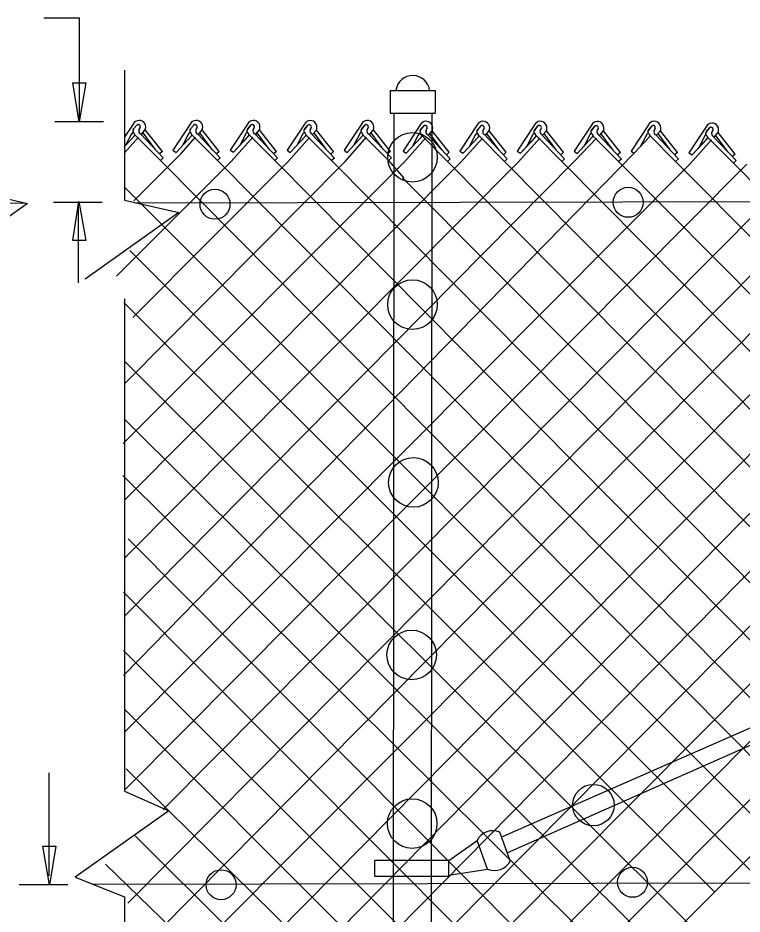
# Model space of a CAD drawing. Extents: x 0 to 1270, y 0 to 830.
# Drawn here: x 409 to 460.2, y 604.5 to 667.8 of the extents above; entities that cross this region are included whole.
import ezdxf

# ---------------------------------------------------------------- set-up
doc = ezdxf.new("R2010")
doc.units = 0
for name, color, linetype in [('CT_Dimensions', 7, 'Continuous'), ('sb_Chainlink Fence', 7, 'Continuous'), ('sb_Existing Structural Steel', 7, 'Continuous')]:
    doc.layers.add(name, color=color, linetype=linetype)

msp = doc.modelspace()

# ---------------------------------------------------------------- linework, layer by layer
at = {"layer": 'CT_Dimensions'}
for p, q in [((410.852, 667.828), (413.366, 667.828)), ((413.366, 660.532), (413.366, 667.828)), ((411.622, 660.516), (415.064, 660.516)), ((411.543, 654.814), (414.986, 654.814)), ((413.317, 649.093), (413.317, 654.805)), ((411.236, 607.185), (411.236, 614.481)), ((409.099, 606.565), (412.541, 606.565))]:
    msp.add_line(p, q, dxfattribs=at)
for points in [[(413.82, 663.24), (413.362, 660.492), (412.904, 663.24)], [(412.904, 652.086), (413.321, 654.841), (413.82, 652.1)], [(411.708, 609.297), (411.25, 606.549), (410.792, 609.297)]]:
    msp.add_lwpolyline(points, close=True, dxfattribs=at)
at = {"layer": 'sb_Chainlink Fence'}
for p, q in [((416.561, 664.14), (416.561, 654.936)), ((417.178, 660.326), (416.544, 659.366)), ((417.202, 659.992), (417.424, 660.255)), ((417.404, 660.234), (417.202, 659.992)), ((417.665, 660.091), (417.583, 659.914)), ((417.583, 659.92), (417.664, 660.087)), ((421.204, 660.323), (419.986, 658.479)), ((421.228, 659.989), (421.451, 660.253)), ((421.43, 660.231), (421.228, 659.989)), ((421.691, 660.088), (421.609, 659.911)), ((421.61, 659.917), (421.691, 660.084)), ((425.25, 660.325), (424.032, 658.48)), ((425.274, 659.991), (425.497, 660.254)), ((425.476, 660.232), (425.274, 659.991)), ((425.737, 660.09), (425.656, 659.912)), ((425.656, 659.919), (425.737, 660.086)), ((429.277, 660.315), (428.059, 658.47)), ((429.301, 659.98), (429.524, 660.244)), ((429.503, 660.222), (429.301, 659.98)), ((429.764, 660.079), (429.682, 659.902)), ((429.683, 659.909), (429.764, 660.075)), ((433.304, 660.323), (432.086, 658.479)), ((433.328, 659.989), (433.551, 660.252)), ((433.53, 660.23), (433.328, 659.989)), ((441.494, 660.26), (440.276, 658.416)), ((441.518, 659.926), (441.741, 660.189)), ((441.72, 660.168), (441.518, 659.926)), ((441.981, 660.025), (441.899, 659.848)), ((445.541, 660.262), (444.323, 658.417)), ((445.565, 659.927), (445.787, 660.191)), ((445.767, 660.169), (445.565, 659.927)), ((446.028, 660.026), (445.946, 659.849)), ((449.567, 660.251), (448.349, 658.407)), ((449.591, 659.917), (449.814, 660.181)), ((449.793, 660.159), (449.591, 659.917)), ((453.595, 660.26), (452.376, 658.415)), ((453.618, 659.925), (453.841, 660.189)), ((453.82, 660.167), (453.618, 659.925)), ((457.678, 660.137), (456.46, 658.292)), ((457.702, 659.802), (457.924, 660.066)), ((457.904, 660.044), (457.702, 659.802)), ((416.541, 658.716), (417.26, 659.491)), ((416.559, 658.282), (417.549, 659.397)), ((417.039, 659.599), (416.633, 658.823)), ((416.644, 658.827), (417.267, 659.498)), ((417.29, 659.573), (419.104, 657.752)), ((417.689, 659.644), (419.301, 657.931)), ((417.756, 659.596), (418.004, 659.89)), ((417.76, 659.601), (418.005, 659.891)), ((418.715, 658.56), (417.866, 659.715)), ((418.004, 659.89), (418.022, 659.924)), ((418.022, 659.924), (418.038, 659.96)), ((419.234, 658.394), (418.028, 659.911)), ((420.209, 658.327), (421.294, 659.495)), ((420.209, 658.327), (421.287, 659.488)), ((420.558, 658.248), (421.576, 659.394)), ((421.065, 659.596), (420.66, 658.82)), ((421.316, 659.57), (423.13, 657.749)), ((421.715, 659.641), (423.328, 657.928)), ((421.783, 659.594), (422.03, 659.887)), ((421.786, 659.598), (422.032, 659.888)), ((422.741, 658.557), (421.893, 659.712)), ((422.03, 659.887), (422.049, 659.921)), ((422.049, 659.921), (422.064, 659.957)), ((423.261, 658.391), (422.054, 659.908)), ((424.104, 657.687), (425.622, 659.395)), ((424.255, 658.328), (425.34, 659.497)), ((424.255, 658.328), (425.333, 659.49)), ((425.112, 659.597), (424.706, 658.821)), ((425.363, 659.572), (427.176, 657.75)), ((425.761, 659.643), (427.374, 657.929)), ((425.829, 659.595), (426.077, 659.888)), ((425.832, 659.599), (426.078, 659.889)), ((426.788, 658.558), (425.939, 659.713)), ((426.077, 659.888), (426.095, 659.922)), ((426.095, 659.922), (426.11, 659.959)), ((427.307, 658.392), (426.101, 659.91)), ((428.282, 658.318), (429.367, 659.487)), ((428.282, 658.318), (429.36, 659.48)), ((429.139, 659.587), (428.733, 658.811)), ((429.389, 659.561), (431.203, 657.74)), ((429.788, 659.633), (431.401, 657.919)), ((429.856, 659.585), (430.103, 659.878)), ((429.859, 659.589), (430.105, 659.879)), ((430.814, 658.548), (429.966, 659.703)), ((430.103, 659.878), (430.122, 659.912)), ((430.122, 659.912), (430.137, 659.948)), ((431.334, 658.382), (430.127, 659.9)), ((432.158, 657.685), (433.676, 659.394)), ((432.309, 658.326), (433.394, 659.495)), ((432.309, 658.326), (433.387, 659.488)), ((433.166, 659.595), (432.76, 658.819)), ((433.416, 659.57), (435.23, 657.748)), ((440.499, 658.263), (441.584, 659.432)), ((440.499, 658.263), (441.577, 659.425)), ((441.356, 659.533), (440.95, 658.757)), ((441.607, 659.507), (443.42, 657.686)), ((441.9, 659.854), (441.981, 660.021)), ((442.005, 659.578), (443.618, 657.865)), ((442.073, 659.53), (442.321, 659.824)), ((442.076, 659.535), (442.322, 659.825)), ((443.031, 658.494), (442.183, 659.649)), ((442.321, 659.824), (442.339, 659.858)), ((442.339, 659.858), (442.354, 659.894)), ((443.551, 658.328), (442.345, 659.845)), ((444.545, 658.265), (445.63, 659.434)), ((444.545, 658.265), (445.623, 659.427)), ((445.402, 659.534), (444.996, 658.758)), ((445.653, 659.508), (447.467, 657.687)), ((445.946, 659.856), (446.027, 660.022)), ((446.052, 659.58), (447.664, 657.866)), ((446.119, 659.532), (446.367, 659.825)), ((446.123, 659.536), (446.368, 659.826)), ((447.078, 658.495), (446.229, 659.65)), ((446.367, 659.825), (446.385, 659.859)), ((446.385, 659.859), (446.401, 659.895)), ((447.597, 658.329), (446.391, 659.847)), ((448.572, 658.255), (449.657, 659.423)), ((448.572, 658.255), (449.65, 659.416)), ((449.429, 659.524), (449.023, 658.748)), ((449.68, 659.498), (451.493, 657.677)), ((450.054, 660.016), (449.973, 659.839)), ((449.973, 659.845), (450.054, 660.012)), ((450.078, 659.569), (451.691, 657.856)), ((450.146, 659.522), (450.394, 659.815)), ((450.149, 659.526), (450.395, 659.816)), ((451.105, 658.485), (450.256, 659.64)), ((450.394, 659.815), (450.412, 659.849)), ((450.412, 659.849), (450.427, 659.885)), ((451.624, 658.319), (450.418, 659.836)), ((452.599, 658.263), (453.684, 659.432)), ((452.599, 658.263), (453.677, 659.425)), ((453.456, 659.532), (453.05, 658.756)), ((453.707, 659.506), (455.52, 657.685)), ((454.081, 660.025), (454, 659.847)), ((454, 659.854), (454.081, 660.021)), ((454.106, 659.578), (455.718, 657.864)), ((454.173, 659.53), (454.421, 659.823)), ((454.176, 659.534), (454.422, 659.824)), ((455.132, 658.493), (454.283, 659.648)), ((454.421, 659.823), (454.439, 659.857)), ((454.439, 659.857), (454.455, 659.893)), ((455.651, 658.327), (454.445, 659.845)), ((457.539, 659.409), (457.134, 658.633)), ((458.165, 659.902), (458.083, 659.724)), ((458.083, 659.731), (458.165, 659.898)), ((458.189, 659.455), (459.802, 657.741)), ((458.257, 659.407), (458.504, 659.7)), ((458.26, 659.411), (458.505, 659.701)), ((459.215, 658.37), (458.367, 659.525)), ((458.504, 659.7), (458.522, 659.734)), ((458.522, 659.734), (458.538, 659.771)), ((459.735, 658.204), (458.528, 659.722)), ((428.131, 657.676), (429.649, 659.385)), ((440.348, 657.622), (441.866, 659.331)), ((444.395, 657.623), (445.912, 659.332)), ((448.371, 657.713), (449.939, 659.322)), ((456.532, 657.499), (458.05, 659.207)), ((456.683, 658.14), (457.768, 659.309)), ((456.683, 658.14), (457.761, 659.302)), ((457.79, 659.384), (459.604, 657.562)), ((416.478, 621.36), (452.599, 658.263)), ((417.213, 654.905), (420.553, 658.246)), ((419.234, 658.394), (419.036, 658.215)), ((419.986, 658.479), (420.209, 658.327)), ((423.261, 658.391), (423.063, 658.212)), ((424.032, 658.48), (424.255, 658.328)), ((427.307, 658.392), (427.109, 658.213)), ((428.059, 658.47), (428.282, 658.318)), ((431.334, 658.382), (431.136, 658.203)), ((432.086, 658.479), (432.309, 658.326)), ((443.551, 658.328), (443.353, 658.149)), ((444.323, 658.417), (444.545, 658.265)), ((447.597, 658.329), (447.399, 658.15)), ((448.349, 658.407), (448.572, 658.255)), ((451.624, 658.319), (451.426, 658.14)), ((452.376, 658.415), (452.599, 658.263)), ((455.651, 658.327), (455.453, 658.148)), ((456.46, 658.292), (456.683, 658.14)), ((459.735, 658.204), (459.537, 658.025)), ((415.988, 649.579), (424.104, 657.687)), ((416.469, 637.756), (436.322, 657.625)), ((416.528, 629.613), (444.395, 657.623)), ((416.53, 617.311), (456.532, 657.499)), ((416.545, 625.529), (448.371, 657.713)), ((416.56, 633.746), (440.348, 657.622)), ((416.565, 641.954), (432.158, 657.685)), ((416.629, 613.309), (460.558, 657.496)), ((417.155, 646.645), (428.131, 657.676)), ((419.016, 603.333), (472.659, 657.495)), ((419.301, 657.931), (419.104, 657.752)), ((419.104, 657.752), (472.887, 603.499)), ((419.298, 611.877), (464.605, 657.497)), ((423.328, 657.928), (423.13, 657.749)), ((423.13, 657.749), (476.915, 603.521)), ((427.374, 657.929), (427.176, 657.75)), ((427.176, 657.75), (481.131, 603.337)), ((431.401, 657.919), (431.203, 657.74)), ((431.203, 657.74), (485.026, 603.474)), ((439.394, 657.688), (493.117, 603.419)), ((443.618, 657.865), (443.42, 657.686)), ((443.42, 657.686), (496.989, 603.578)), ((447.664, 657.866), (447.467, 657.687)), ((447.467, 657.687), (501.127, 603.547)), ((451.691, 657.856), (451.493, 657.677)), ((451.493, 657.677), (505.132, 603.583)), ((455.718, 657.864), (455.52, 657.685)), ((455.52, 657.685), (509.123, 603.624)), ((459.802, 657.741), (459.604, 657.562)), ((459.604, 657.562), (513.474, 603.203)), ((416.782, 605.26), (468.631, 657.487)), ((422.751, 603.033), (476.892, 657.37)), ((427.272, 603.116), (480.918, 657.367)), ((431.773, 603.378), (484.965, 657.369)), ((435.8, 603.381), (488.992, 657.359)), ((439.621, 603.502), (493.019, 657.367)), ((443.647, 603.512), (497.038, 657.255)), ((447.675, 603.504), (501.065, 657.263)), ((451.706, 603.474), (505.228, 657.203)), ((455.734, 603.496), (509.255, 657.201)), ((436.211, 656.518), (489.081, 603.453)), ((416.553, 655.877), (468.856, 603.529)), ((405.883, 655.588), (409.71, 654.717)), ((409.71, 654.717), (403.099, 650.02)), ((416.561, 654.936), (420.388, 654.065)), ((420.388, 654.065), (413.777, 649.368)), ((416.932, 651.397), (464.829, 603.537)), ((416.508, 647.719), (458.285, 606.038)), ((416.561, 647.976), (416.561, 613.178)), ((416.595, 643.531), (456.689, 603.563)), ((416.561, 639.464), (452.662, 603.56)), ((416.444, 635.479), (448.634, 603.538)), ((416.81, 631.012), (444.754, 602.926)), ((416.479, 627.242), (440.726, 602.934)), ((416.498, 623.122), (436.7, 602.924)), ((416.573, 618.945), (432.598, 602.92)), ((416.664, 614.753), (428.654, 602.98)), ((416.561, 613.178), (419.693, 611.786)), ((419.693, 611.786), (413.081, 607.089)), ((417.302, 610.014), (424.002, 603.359)), ((415.211, 608.004), (419.971, 603.388)), ((413.081, 607.089), (416.561, 605.697)), ((416.561, 605.697), (416.561, 595.103))]:
    msp.add_line(p, q, dxfattribs=at)
for centre, radius, start, end in [((417.597, 660.119), 0.468, 330.77313, 153.67978), ((417.52, 660.137), 0.152, 342.51476, 140.13681), ((417.52, 660.137), 0.152, 340.73436, 129.2174), ((421.623, 660.116), 0.468, 330.77313, 153.67978), ((421.546, 660.134), 0.152, 342.51476, 140.13681), ((421.547, 660.134), 0.152, 340.73436, 129.2174), ((425.67, 660.118), 0.468, 330.77313, 153.67978), ((425.593, 660.135), 0.152, 342.51476, 140.13681), ((425.593, 660.136), 0.152, 340.73436, 129.2174), ((429.696, 660.107), 0.468, 330.77313, 153.67978), ((429.619, 660.125), 0.152, 342.51476, 140.13681), ((429.62, 660.126), 0.152, 340.73436, 129.2174), ((433.724, 660.116), 0.468, 330.77313, 153.67978), ((433.647, 660.133), 0.152, 342.51476, 140.13681), ((441.914, 660.053), 0.468, 330.77313, 153.67978), ((441.837, 660.071), 0.152, 342.51476, 140.13681), ((441.837, 660.071), 0.152, 340.73436, 129.2174), ((445.96, 660.054), 0.468, 330.77313, 153.67978), ((445.883, 660.072), 0.152, 342.51476, 140.13681), ((445.884, 660.073), 0.152, 340.73436, 129.2174), ((449.987, 660.044), 0.468, 330.77313, 153.67978), ((449.91, 660.062), 0.152, 342.51476, 140.13681), ((449.91, 660.063), 0.152, 340.73436, 129.2174), ((454.014, 660.052), 0.468, 330.77313, 153.67978), ((453.937, 660.07), 0.152, 342.51476, 140.13681), ((453.937, 660.071), 0.152, 340.73436, 129.2174), ((458.097, 659.929), 0.468, 330.77313, 153.67978), ((458.02, 659.947), 0.152, 342.51476, 140.13681), ((458.021, 659.948), 0.152, 340.73436, 129.2174), ((417.165, 659.577), 0.128, 319.02146, 170.06956), ((417.331, 659.85), 0.192, 140.20166, 233.00525), ((417.336, 659.851), 0.195, 133.66719, 232.23436), ((417.777, 659.834), 0.209, 156.48328, 245.15783), ((421.191, 659.574), 0.128, 319.02146, 170.06956), ((421.358, 659.847), 0.192, 140.20166, 233.00525), ((421.363, 659.848), 0.195, 133.66719, 232.23436), ((421.803, 659.831), 0.209, 156.48328, 245.15783), ((425.238, 659.575), 0.128, 319.02146, 170.06956), ((425.404, 659.849), 0.192, 140.20166, 233.00525), ((425.409, 659.849), 0.195, 133.66719, 232.23436), ((425.849, 659.833), 0.209, 156.48328, 245.15783), ((429.265, 659.565), 0.128, 319.02146, 170.06956), ((429.431, 659.839), 0.192, 140.20166, 233.00525), ((429.436, 659.839), 0.195, 133.66719, 232.23436), ((429.876, 659.823), 0.209, 156.48328, 245.15783), ((433.292, 659.573), 0.128, 319.02146, 170.06956), ((433.458, 659.847), 0.192, 140.20166, 233.00525), ((433.463, 659.847), 0.195, 133.66719, 232.23436), ((441.482, 659.51), 0.128, 319.02146, 170.06956), ((441.648, 659.784), 0.192, 140.20166, 233.00525), ((441.653, 659.784), 0.195, 133.66719, 232.23436), ((442.093, 659.768), 0.209, 156.48328, 245.15783), ((445.528, 659.512), 0.128, 319.02146, 170.06956), ((445.694, 659.786), 0.192, 140.20166, 233.00525), ((445.7, 659.786), 0.195, 133.66719, 232.23436), ((446.14, 659.77), 0.209, 156.48328, 245.15783), ((449.555, 659.502), 0.128, 319.02146, 170.06956), ((449.721, 659.775), 0.192, 140.20166, 233.00525), ((449.726, 659.776), 0.195, 133.66719, 232.23436), ((450.166, 659.759), 0.209, 156.48328, 245.15783), ((453.582, 659.51), 0.128, 319.02146, 170.06956), ((453.748, 659.784), 0.192, 140.20166, 233.00525), ((453.753, 659.784), 0.195, 133.66719, 232.23436), ((454.194, 659.768), 0.209, 156.48328, 245.15783), ((457.665, 659.387), 0.128, 319.02146, 170.06956), ((457.832, 659.661), 0.192, 140.20166, 233.00525), ((457.837, 659.661), 0.195, 133.66719, 232.23436), ((458.277, 659.645), 0.209, 156.48328, 245.15783)]:
    msp.add_arc(centre, radius, start, end, dxfattribs=at)
at = {"layer": 'sb_Existing Structural Steel'}
for p, q in [((435.338, 662.699), (438.514, 662.699)), ((435.338, 662.699), (435.338, 661.088)), ((438.514, 662.699), (438.514, 661.088)), ((435.338, 661.088), (438.514, 661.088)), ((435.565, 599.532), (435.617, 661.074)), ((438.304, 661.085), (435.617, 661.074)), ((438.249, 599.489), (438.305, 661.08)), ((433.791, 660.088), (433.709, 659.911)), ((433.71, 659.917), (433.791, 660.084)), ((437.468, 660.263), (436.25, 658.419)), ((437.492, 659.929), (437.714, 660.192)), ((437.694, 660.171), (437.492, 659.929)), ((437.955, 660.028), (437.873, 659.851)), ((433.815, 659.641), (435.428, 657.928)), ((433.883, 659.593), (434.131, 659.886)), ((433.886, 659.598), (434.132, 659.887)), ((434.841, 658.557), (433.993, 659.712)), ((434.131, 659.886), (434.149, 659.92)), ((434.149, 659.92), (434.164, 659.957)), ((435.361, 658.391), (434.154, 659.908)), ((436.473, 658.266), (437.558, 659.435)), ((436.473, 658.266), (437.551, 659.428)), ((437.329, 659.535), (436.923, 658.76)), ((437.58, 659.51), (439.394, 657.688)), ((437.873, 659.857), (437.955, 660.024)), ((437.979, 659.581), (439.592, 657.868)), ((438.047, 659.533), (438.294, 659.826)), ((438.05, 659.538), (438.295, 659.827)), ((439.005, 658.497), (438.156, 659.652)), ((438.294, 659.826), (438.312, 659.86)), ((438.312, 659.86), (438.328, 659.897)), ((439.524, 658.331), (438.318, 659.848)), ((436.322, 657.625), (437.839, 659.334)), ((435.361, 658.391), (435.163, 658.211)), ((436.25, 658.419), (436.473, 658.266)), ((439.524, 658.331), (439.327, 658.151)), ((440.276, 658.416), (440.499, 658.263)), ((435.428, 657.928), (435.23, 657.748)), ((435.23, 657.748), (436.31, 656.494)), ((439.592, 657.868), (439.394, 657.688)), ((529.365, 647.771), (443.218, 609.926)), ((529.809, 647.001), (443.641, 608.806)), ((443.825, 608.246), (443.085, 610.278)), ((439.492, 608.284), (441.49, 609.697)), ((442.229, 607.666), (441.49, 609.697)), ((439.492, 608.284), (434.263, 608.284)), ((434.263, 607.149), (434.263, 608.284)), ((439.492, 607.149), (439.492, 608.284)), ((439.492, 607.247), (442.229, 607.666)), ((414.308, 606.611), (625.03, 606.961)), ((439.492, 607.149), (434.28, 607.149))]:
    msp.add_line(p, q, dxfattribs=at)
for points in [[(532.171, 654.978), (417.329, 654.746)], [(409.513, 654.731), (157.061, 654.221)]]:
    msp.add_lwpolyline(points, dxfattribs=at)
for centre, radius in [((436.917, 657.975), 1.752), ((422.957, 654.657), 1.06), ((452.169, 654.795), 1.06), ((436.92, 647.567), 1.752), ((436.987, 634.995), 1.752), ((436.861, 622.806), 1.752), ((449.709, 612.19), 1.465), ((436.899, 610.884), 1.752), ((423.385, 606.561), 1.06), ((452.475, 606.73), 1.06)]:
    msp.add_circle(centre, radius, dxfattribs=at)
for centre, radius, start, end in [((436.939, 662.556), 1.201, 6.3428, 171.90809), ((433.647, 660.134), 0.152, 340.73436, 129.2174), ((437.887, 660.056), 0.468, 330.77313, 153.67978), ((437.81, 660.073), 0.152, 342.51476, 140.13681), ((437.811, 660.074), 0.152, 340.73436, 129.2174), ((433.903, 659.831), 0.209, 156.48328, 245.15783), ((437.455, 659.513), 0.128, 319.02146, 170.06956), ((437.622, 659.787), 0.192, 140.20166, 233.00525), ((437.627, 659.787), 0.195, 133.66719, 232.23436), ((438.067, 659.771), 0.209, 156.48328, 245.15783), ((442.595, 609.144), 1.236, 66.6143, 153.38569), ((442.72, 608.8), 1.236, 246.61431, 333.3857)]:
    msp.add_arc(centre, radius, start, end, dxfattribs=at)

doc.saveas('drawing.dxf')
